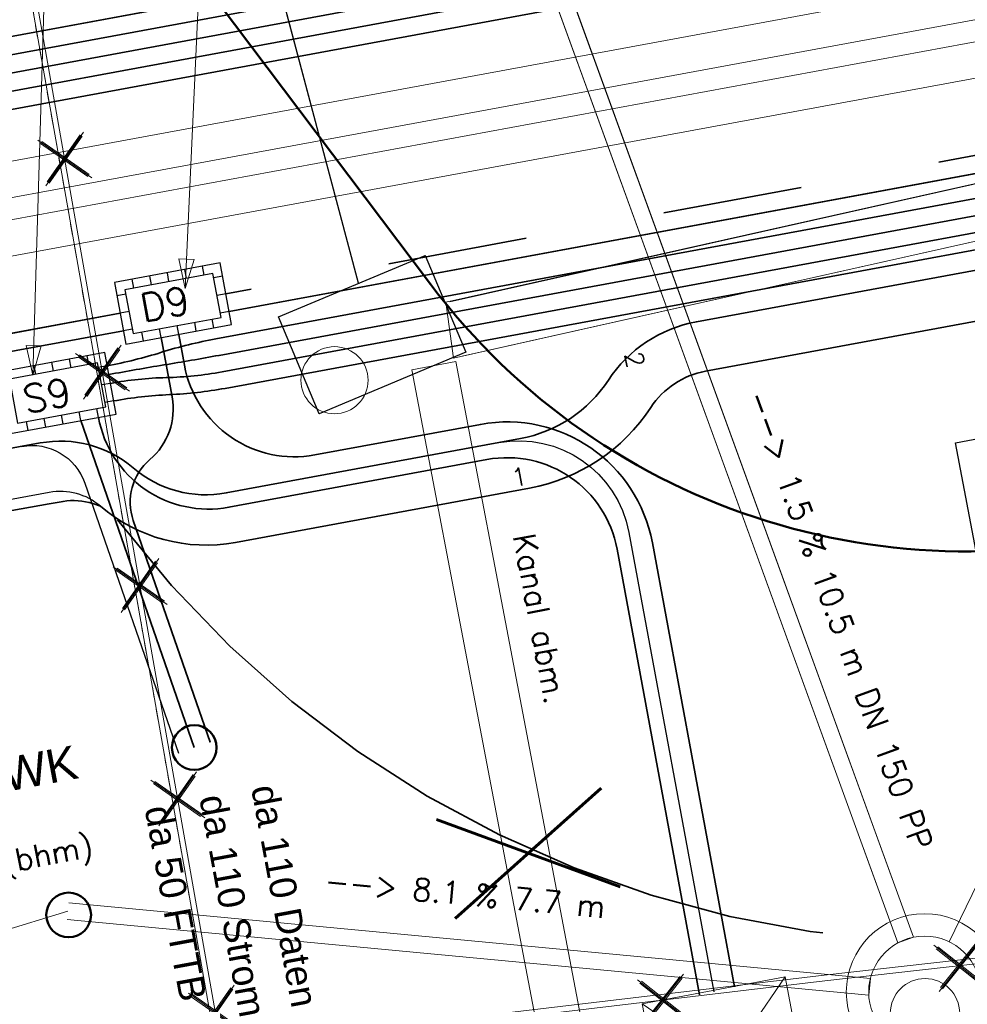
# Model space of a CAD drawing. Header units: metres. Extents: x -502 to 161, y -108 to 174.
# Tile 591 of 656: x -44.43 to -35.96, y 20.48 to 29.29. Entities that reach past the tile are written whole.
import ezdxf

# ---------------------------------------------------------------- set-up
doc = ezdxf.new("R2010")
doc.units = ezdxf.units.M
doc.header["$LTSCALE"] = 0.1
for name, pattern in [('1', [70, 50, -20]), ('123', [25.001, 12.501, -12.5]), ('2-1', [0.17, 0.06, -0.025, 0.06, -0.025]), ('237', [93, 75, -18]), ('240', [101.6, 101.6, 0]), ('86', [101.6, 101.6, 0])]:
    doc.linetypes.add(name, pattern=pattern)
for name, color, linetype in [('BRI31-005.07-5f08-Koordinierung Lageplan 4. BA Radstation - Seeterrasse 2023-05-31', 7, 'Continuous'), ('BRI32-005.02-5f05-Koordinierung Schemaplan 4 BA ZOB Teilbereich', 7, 'Continuous'), ('BRI32-005.03-5f06-Koordinierung Schemaplan 4 BA ZOB Teilbereich 2 Ost - Bahnhofsallee 2023-01-21', 7, 'Continuous')]:
    doc.layers.add(name, color=color, linetype=linetype)
doc.styles.add('Arial', font='arial.ttf')
doc.styles.add('Txt', font='txt_____.ttf')

# ---------------------------------------------------------------- blocks, each defined once
blk = doc.blocks.new('DFI-ANZEIGER')
at = {"color": 7, "linetype": 'Continuous', "lineweight": 20, "transparency": 33554687}
for p, q in [((-0.760014, 0.517086), (0.517087, 0.760013)), ((0.517087, 0.760013), (0.760014, -0.517087)), ((-0.517087, -0.760014), (-0.760014, 0.517086)), ((0.760014, -0.517087), (-0.517087, -0.760014))]:
    blk.add_line(p, q, dxfattribs=at)
at = {"color": 250, "linetype": 'Continuous', "lineweight": 9, "true_color": 0x333333, "transparency": 33554687}
for p, q in [((-0.517087, -0.760014), (0.517087, 0.760013)), ((0.760014, -0.517087), (-0.760014, 0.517086))]:
    blk.add_line(p, q, dxfattribs=at)
at = {"color": 251, "linetype": 'Continuous', "lineweight": 9, "true_color": 0x5b5b5b, "transparency": 33554687, "flags": 128}
for points in [[(-0.079552, -0.116926), (-0.116925, 0.079551), (-0.116925, 0.079551), (0.079552, 0.116925), (0.079552, 0.116925), (0.116925, -0.079552), (0.116925, -0.079552), (-0.079552, -0.116926)], [(-0.079552, -0.116926), (-0.116925, 0.079551), (0.079552, 0.116925), (0.116925, -0.079552), (-0.079552, -0.116926)], [(0.166045, -1.006705), (-0.004004, -0.112735), (0.045115, -0.103391), (0.215164, -0.997362), (0.166045, -1.006705)], [(0.000908, -0.1118), (-0.000961, -0.101976), (-0.000961, -0.101976), (0.038334, -0.094502), (0.038334, -0.094502), (0.040203, -0.104326), (0.040203, -0.104326), (0.000908, -0.1118)], [(0.000908, -0.1118), (-0.000961, -0.101976), (0.038334, -0.094502), (0.040203, -0.104326), (0.000908, -0.1118)]]:
    blk.add_lwpolyline(points, dxfattribs=at)
at = {"color": 254, "linetype": 'Continuous', "lineweight": 9, "true_color": 0xd6d6d6, "transparency": 33554687, "flags": 128}
blk.add_lwpolyline([(0.166045, -1.006705), (-0.004004, -0.112735), (-0.004004, -0.112735), (0.045115, -0.103391), (0.045115, -0.103391), (0.215164, -0.997362), (0.215164, -0.997362), (0.166045, -1.006705)], dxfattribs=at)
blk = doc.blocks.new('ALG_00093')
at = {"color": 1, "linetype": 'Continuous', "lineweight": 9, "true_color": 0xff0000, "transparency": 33554687, "flags": 128}
blk.add_lwpolyline([(0, 0), (0.3773, 0.09625), (0.3773, -0.09625), (0, 0)], dxfattribs=at)
blk = doc.blocks.new('1016')
at = {"color": 7, "linetype": 'Continuous', "lineweight": 9, "transparency": 33554687}
for p, q in [((0.703072, 0.277444), (1.257444, -0.276928)), ((1.257444, 0.277444), (0.703072, -0.276928))]:
    blk.add_line(p, q, dxfattribs=at)
at = {"color": 2, "linetype": 'Continuous', "lineweight": 20, "true_color": 0xffff00, "transparency": 33554687}
for p, q in [((1.212401, 0.25319), (0.727326, -0.231885)), ((0.748114, 0.25319), (1.23319, -0.231885)), ((0.727326, 0.232401), (1.212401, -0.252674)), ((1.23319, 0.232401), (0.748114, -0.252674))]:
    blk.add_line(p, q, dxfattribs=at)

msp = doc.modelspace()

# ---------------------------------------------------------------- linework, layer by layer
at = {"layer": 'BRI31-005.07-5f08-Koordinierung Lageplan 4. BA Radstation - Seeterrasse 2023-05-31', "color": 7, "linetype": '2-1', "lineweight": 13, "transparency": 33554687, "flags": 128}
msp.add_lwpolyline([(-63.117, 56.6036), (-49.5903, 38.6456), (-44.5808, 30.8824), (-41.2217, 11.8547), (-45.8928, 8.2286), (-43.0853, -10.0903)], dxfattribs=at)
msp.add_lwpolyline([(-63.117, 56.6036), (-49.5903, 38.6456), (-44.5808, 30.8824), (-41.2217, 11.8547), (-45.8928, 8.2286), (-43.0853, -10.0903)], dxfattribs=at)
at = {"layer": 'BRI31-005.07-5f08-Koordinierung Lageplan 4. BA Radstation - Seeterrasse 2023-05-31', "color": 255, "linetype": 'Continuous', "lineweight": 9, "transparency": 33554687, "flags": 128}
msp.add_lwpolyline([(-43.0359, -10.0827), (-45.8389, 8.2071), (-41.1672, 11.8337), (-44.5333, 30.901), (-49.5493, 38.6743), (-63.0771, 56.6337)], dxfattribs=at)
msp.add_lwpolyline([(-43.0359, -10.0827), (-45.8389, 8.2071), (-41.1672, 11.8337), (-44.5333, 30.901), (-49.5493, 38.6743), (-63.0771, 56.6337)], dxfattribs=at)
at = {"layer": 'BRI31-005.07-5f08-Koordinierung Lageplan 4. BA Radstation - Seeterrasse 2023-05-31', "color": 7, "linetype": 'Continuous', "lineweight": 30, "transparency": 33554687, "flags": 128}
msp.add_lwpolyline([(22.1417, 37.127), (22.3808, 37.3675), (22.3537, 37.8771), (19.293, 40.9204), (-59.9497, 26.2831), (-65.88, 25.1571, 0.018793), (-66.8562, 24.9335, -0.019765), (-67.8764, 24.7018), (-70.4532, 24.226)], format="xyb", dxfattribs=at)
msp.add_lwpolyline([(22.1417, 37.127), (22.3808, 37.3675), (22.3537, 37.8771), (19.293, 40.9204), (-59.9497, 26.2831), (-65.88, 25.1571, 0.018793), (-66.8562, 24.9335, -0.019765), (-67.8764, 24.7018), (-70.4532, 24.226)], format="xyb", dxfattribs=at)
at = {"layer": 'BRI31-005.07-5f08-Koordinierung Lageplan 4. BA Radstation - Seeterrasse 2023-05-31', "color": 142, "linetype": 'Continuous', "lineweight": 30, "true_color": 0x0099cc, "transparency": 33554687, "flags": 128}
msp.add_lwpolyline([(-28.7037, 27.9159), (-38.3014, 26.143, 0.203055), (-38.7909, 25.8203, -0.205283), (-39.8739, 25.099), (-42.5038, 24.6132), (-42.5038, 24.6132, -0.226341), (-43.7098, 24.937), (-43.7098, 24.937, 0.226061), (-44.1668, 25.0596), (-60.3578, 22.0689, -0.410021)], format="xyb", dxfattribs=at)
msp.add_lwpolyline([(-28.7037, 27.9159), (-38.3014, 26.143, 0.203055), (-38.7909, 25.8203, -0.205283), (-39.8739, 25.099), (-42.5038, 24.6132), (-42.5038, 24.6132, -0.226341), (-43.7098, 24.937), (-43.7098, 24.937, 0.226061), (-44.1668, 25.0596), (-60.3578, 22.0689, -0.410021)], format="xyb", dxfattribs=at)
at = {"layer": 'BRI32-005.02-5f05-Koordinierung Schemaplan 4 BA ZOB Teilbereich', "color": 7, "linetype": 'Continuous', "lineweight": 18, "transparency": 33554687}
for p, q in [((-40.5867, 26.765), (21.3863, 40.642)), ((-40.4775, 26.277), (21.4955, 40.154))]:
    msp.add_line(p, q, dxfattribs=at)
at = {"layer": 'BRI32-005.02-5f05-Koordinierung Schemaplan 4 BA ZOB Teilbereich', "color": 7, "linetype": '86', "lineweight": 18, "transparency": 33554687}
msp.add_line((-40.5541, 26.26), (21.4659, 40.15), dxfattribs=at)
at = {"layer": 'BRI32-005.02-5f05-Koordinierung Schemaplan 4 BA ZOB Teilbereich', "color": 7, "linetype": 'Continuous', "lineweight": 25, "transparency": 33554687}
for p, q in [((-41.4029, 26.9296), (-43.5626, 35.0616)), ((-43.0975, 26.9452), (-43.112, 27.0239)), ((-42.9402, 26.9743), (-42.9547, 27.0529)), ((-42.7828, 27.0033), (-42.7974, 27.082)), ((-43.4122, 26.8871), (-43.4267, 26.9657)), ((-43.2549, 26.9161), (-43.2694, 26.9948)), ((-42.6182, 26.993), (-42.6969, 26.9785)), ((-43.4836, 26.8332), (-43.5623, 26.8187)), ((-42.5892, 26.8357), (-42.6678, 26.8212)), ((-43.4545, 26.6759), (-43.5332, 26.6613)), ((-42.5601, 26.6784), (-42.6388, 26.6638)), ((-42.853, 26.5022), (-42.8675, 26.5809)), ((-42.6957, 26.5313), (-42.7102, 26.61)), ((-43.4255, 26.5185), (-43.5041, 26.504)), ((-43.325, 26.415), (-43.3395, 26.4937)), ((-43.1677, 26.4441), (-43.1822, 26.5228)), ((-43.0103, 26.4732), (-43.0249, 26.5518)), ((-43.9719, 26.1735), (-43.9864, 26.2522)), ((-43.8146, 26.2026), (-43.8291, 26.2813)), ((-44.2866, 26.1154), (-44.3011, 26.1941)), ((-44.1292, 26.1445), (-44.1438, 26.2231)), ((-43.65, 26.1923), (-43.7286, 26.1778)), ((-43.6209, 26.035), (-43.6996, 26.0204)), ((-43.5918, 25.8776), (-43.6705, 25.8631)), ((-43.7274, 25.7306), (-43.7419, 25.8092)), ((-44.1994, 25.6434), (-44.2139, 25.7221)), ((-44.042, 25.6724), (-44.0566, 25.7511)), ((-43.8847, 25.7015), (-43.8992, 25.7802)), ((-44.3567, 25.6143), (-44.3713, 25.693))]:
    msp.add_line(p, q, dxfattribs=at)
at = {"layer": 'BRI32-005.02-5f05-Koordinierung Schemaplan 4 BA ZOB Teilbereich', "color": 1, "linetype": 'Continuous', "lineweight": 18, "true_color": 0xff0000, "transparency": 33554687}
for p, q in [((-42.953, 26.8816), (-42.7486, 31.3062)), ((-44.3136, 26.1082), (-44.1639, 31.0781)), ((-40.0116, 30.4614), (-36.5826, 21.0329)), ((-39.8706, 30.5126), (-36.4416, 21.0842))]:
    msp.add_line(p, q, dxfattribs=at)
at = {"layer": 'BRI32-005.02-5f05-Koordinierung Schemaplan 4 BA ZOB Teilbereich', "color": 3, "linetype": '123', "lineweight": 35, "true_color": 0x00ff00, "transparency": 33554687}
msp.add_line((-30.0703, 29.1481), (-42.5892, 26.8357), dxfattribs=at)
at = {"layer": 'BRI32-005.02-5f05-Koordinierung Schemaplan 4 BA ZOB Teilbereich', "color": 7, "linetype": 'Continuous', "lineweight": 35, "transparency": 33554687}
msp.add_line((-30.0412, 28.9908), (-42.5601, 26.6784), dxfattribs=at)
at = {"layer": 'BRI32-005.02-5f05-Koordinierung Schemaplan 4 BA ZOB Teilbereich', "color": 7, "linetype": 'Continuous', "lineweight": 13, "transparency": 33554687}
msp.add_line((-40.5541, 26.26), (-40.6241, 26.76), dxfattribs=at)
at = {"layer": 'BRI32-005.02-5f05-Koordinierung Schemaplan 4 BA ZOB Teilbereich', "color": 3, "linetype": '1', "lineweight": 35, "true_color": 0x00ff00, "transparency": 33554687}
msp.add_line((-42.8713, 22.7792), (-43.8847, 25.7015), dxfattribs=at)
at = {"layer": 'BRI32-005.02-5f05-Koordinierung Schemaplan 4 BA ZOB Teilbereich', "color": 7, "linetype": 'Continuous', "lineweight": 18, "transparency": 33554687, "flags": 128}
for points in [[(-63.117, 56.6036), (-49.5903, 38.6456), (-44.5808, 30.8824), (-41.2217, 11.8547), (-45.8928, 8.2286), (-43.0853, -10.0903)], [(-40.6241, 26.76), (14.87, 39.1908), (21.4159, 40.65)], [(29.3763, 36.5696), (19.6278, 34.767), (18.7166, 39.7004), (-24.4895, 31.7196), (-24.0968, 29.5932), (-26.0635, 29.2299), (-26.4563, 31.3563), (-61.7135, 24.8438)], [(29.4347, 36.255), (19.3713, 34.3942), (18.46, 39.3276), (-24.1024, 31.3683), (-23.724, 29.3367), (-26.32, 28.8571), (-26.7128, 30.9835), (-61.9656, 24.4718)], [(29.4703, 36.0633), (19.215, 34.1669), (18.3037, 39.1005), (-23.8896, 31.3067), (-23.4968, 29.1803), (-26.4764, 28.63), (-26.8692, 30.7563), (-62.1192, 24.2452)], [(29.5288, 35.7487), (18.9584, 33.7941), (18.0471, 38.7277), (-23.5168, 31.0502), (-23.124, 28.9238), (-26.7329, 28.2572), (-27.1257, 30.3835), (-62.3713, 23.8732)], [(-42.1177, 26.6296), (-40.8084, 27.1792), (-40.4445, 26.3124), (-41.7539, 25.7628), (-42.1177, 26.6296)], [(-36.0416, 2.6454), (-40.5336, 26.2294), (-40.9266, 26.1546), (-36.4346, 2.5706)], [(-36.0416, 2.6454), (-40.5336, 26.2294), (-40.9266, 26.1546), (-36.4346, 2.5706)], [(-36.0664, 25.5023), (-34.1014, 25.8749), (-33.7598, 24.073), (-35.7247, 23.7004), (-36.0664, 25.5023)]]:
    msp.add_lwpolyline(points, dxfattribs=at)
at = {"layer": 'BRI32-005.02-5f05-Koordinierung Schemaplan 4 BA ZOB Teilbereich', "color": 255, "linetype": 'Continuous', "lineweight": 13, "transparency": 33554687, "flags": 128}
for points in [[(-43.0359, -10.0827), (-45.8389, 8.2071), (-41.1672, 11.8337), (-44.5333, 30.901), (-49.5493, 38.6743), (-63.0771, 56.6337)], [(6.6592, 28.8995), (0.6022, 27.9985), (-5.0039, 27.1641), (-5.4741, 27.154), (-5.5691, 27.152), (-7.9814, 27.102), (-10.7283, 26.8572), (-12.4829, 26.6733), (-19.3089, 25.9573), (-23.707, 25.4963), (-33.1517, 24.5314), (-32.4518, 23.7714), (-31.7027, 23.0033), (-31.3029, 22.6115), (-31.0588, 22.3653), (-30.8805, 21.9994), (-30.8668, 21.6148), (-30.9508, 21.3605), (-34.8268, 20.9653), (-37.2354, 20.6943), (-40.1232, 20.3514), (-43.5402, 19.9444), (-44.8596, 19.7872)]]:
    msp.add_lwpolyline(points, dxfattribs=at)
at = {"layer": 'BRI32-005.02-5f05-Koordinierung Schemaplan 4 BA ZOB Teilbereich', "color": 91, "linetype": 'Continuous', "lineweight": 50, "true_color": 0x7fff7f, "transparency": 33554687, "flags": 128}
msp.add_lwpolyline([(-44.4194, 31.7798), (-40.7607, 26.9222), (-40.7607, 26.9222, 0.322461), (-34.0665, 24.8413), (-34.0665, 24.8413), (18.6192, 42.446)], format="xyb", dxfattribs=at)
at = {"layer": 'BRI32-005.02-5f05-Koordinierung Schemaplan 4 BA ZOB Teilbereich', "color": 7, "linetype": '237', "lineweight": 35, "transparency": 33554687, "flags": 128}
msp.add_lwpolyline([(22.1417, 37.127), (22.3808, 37.3675), (22.3537, 37.8771), (19.293, 40.9204), (-59.9497, 26.2831), (-65.88, 25.1571, 0.018793), (-66.8562, 24.9335, -0.019765), (-67.8764, 24.7018), (-70.4532, 24.226)], format="xyb", dxfattribs=at)
at = {"layer": 'BRI32-005.02-5f05-Koordinierung Schemaplan 4 BA ZOB Teilbereich', "color": 7, "linetype": 'Continuous', "lineweight": 35, "transparency": 33554687, "flags": 128}
for points in [[(-70.4378, 24.1427), (-59.9207, 26.1258), (19.2396, 40.7479), (22.1972, 37.8071), (22.2207, 37.3663), (22.0618, 37.2065)], [(-70.4104, 23.9983), (-59.8916, 25.9684), (19.1863, 40.5753), (22.0407, 37.737), (22.0609, 37.3577), (21.9857, 37.2822)], [(-70.3782, 23.8551), (-59.8625, 25.8111), (19.1329, 40.4028), (21.937, 37.6144), (21.9484, 37.4007), (21.9077, 37.3597)], [(-70.3558, 23.7101), (19.0795, 40.2302), (20.8939, 38.426), (20.767, 37.8435), (20.6014, 37.6771)]]:
    msp.add_lwpolyline(points, dxfattribs=at)
at = {"layer": 'BRI32-005.02-5f05-Koordinierung Schemaplan 4 BA ZOB Teilbereich', "color": 7, "linetype": '240', "lineweight": 18, "transparency": 33554687, "flags": 128}
msp.add_lwpolyline([(-17.0607, 31.5205), (21.4955, 40.154), (21.3863, 40.642), (-40.5867, 26.765)], dxfattribs=at)
at = {"layer": 'BRI32-005.02-5f05-Koordinierung Schemaplan 4 BA ZOB Teilbereich', "color": 91, "linetype": '237', "lineweight": 35, "true_color": 0x7fff7f, "transparency": 33554687, "flags": 128}
msp.add_lwpolyline([(-43.5564, 24.8165, 0.322461), (-32.9573, 21.5217), (21.0032, 39.5524)], format="xyb", dxfattribs=at)
at = {"layer": 'BRI32-005.02-5f05-Koordinierung Schemaplan 4 BA ZOB Teilbereich', "color": 1, "linetype": 'Continuous', "lineweight": 35, "true_color": 0xff0000, "transparency": 33554687, "flags": 128}
msp.add_lwpolyline([(-57.8101, 22.9971), (-44.2486, 25.5021, -0.226225), (-43.4172, 25.2789), (-43.4172, 25.2789, 0.226225), (-42.5858, 25.0557), (-42.5858, 25.0557), (-39.9557, 25.5415, 0.204552), (-39.1696, 26.0635), (-39.1696, 26.0635, -0.204543), (-38.3835, 26.5855), (-38.3835, 26.5855), (-27.8021, 28.54), (-26.8405, 28.8397), (-16.8123, 30.692, -0.062571), (-15.5309, 30.766, 0.062569), (-14.2495, 30.84), (-4.7526, 32.5942), (-4.1897, 32.9016), (-2.9065, 33.1386), (-0.8261, 33.767)], format="xyb", dxfattribs=at)
at = {"layer": 'BRI32-005.02-5f05-Koordinierung Schemaplan 4 BA ZOB Teilbereich', "color": 1, "linetype": 'Continuous', "lineweight": 18, "true_color": 0xff0000, "transparency": 33554687, "flags": 128}
msp.add_lwpolyline([(-40.0116, 30.4614), (-36.5826, 21.0329), (-36.4416, 21.0842), (-39.8706, 30.5126)], dxfattribs=at)
at = {"layer": 'BRI32-005.02-5f05-Koordinierung Schemaplan 4 BA ZOB Teilbereich', "color": 190, "linetype": 'Continuous', "lineweight": 18, "true_color": 0x7f00ff, "transparency": 33554687, "flags": 128}
msp.add_lwpolyline([(6.6519, 28.949), (0.5949, 28.048), (-5.0081, 27.214), (-5.4751, 27.204), (-5.5701, 27.202), (-7.9841, 27.152), (-10.7331, 26.907), (-12.4881, 26.723), (-19.3141, 26.007), (-23.7121, 25.546), (-33.2561, 24.571), (-32.4881, 23.737), (-31.7381, 22.968), (-31.3381, 22.576), (-31.1001, 22.336), (-30.9301, 21.987), (-30.9171, 21.622), (-30.9881, 21.407), (-34.8321, 21.015), (-37.2411, 20.744), (-40.1291, 20.401), (-43.5461, 19.994), (-44.8655, 19.8368)], dxfattribs=at)
at = {"layer": 'BRI32-005.02-5f05-Koordinierung Schemaplan 4 BA ZOB Teilbereich', "color": 7, "linetype": 'Continuous', "lineweight": 35, "transparency": 33554687, "flags": 128}
for points in [[(-43.65, 26.1923), (-43.65, 26.1923, 0.029968), (-43.1637, 26.3126), (-43.1637, 26.3126, -0.029973), (-42.6775, 26.433), (-29.8439, 28.8035), (-29.8439, 28.8035, -0.029975), (-29.3468, 28.8648), (-29.3468, 28.8648), (-29.3468, 28.8648, 0.029973), (-28.8497, 28.9262), (-28.8497, 28.9262)], [(-28.8351, 28.8475, 0.005001), (-29.3259, 28.7517), (-29.3259, 28.7517, -0.005), (-29.8167, 28.656), (-29.8167, 28.656), (-42.6502, 26.2855), (-42.6502, 26.2855, -0.005001), (-43.1428, 26.1996), (-43.1428, 26.1996), (-43.1428, 26.1996, 0.005003), (-43.6354, 26.1136), (-43.6354, 26.1136)], [(-43.5041, 26.504), (-57.5075, 23.9377, 0.013113), (-59.6004, 23.4971), (-59.6004, 23.4971, -0.008756), (-61.6898, 23.0383), (-61.6898, 23.0383)], [(-43.1677, 26.4441), (-43.0696, 25.9131, -0.267924), (-43.2679, 25.3541, 0.308845), (-43.4162, 24.8083), (-42.7295, 22.8284)], [(-38.0435, 20.64), (-38.7769, 24.6101, 0.413884), (-40.3132, 25.6686), (-41.7943, 25.3951, -0.414214), (-42.9593, 26.1968), (-43.0103, 26.4732)]]:
    msp.add_lwpolyline(points, format="xyb", dxfattribs=at)
at = {"layer": 'BRI32-005.02-5f05-Koordinierung Schemaplan 4 BA ZOB Teilbereich', "color": 3, "linetype": 'Continuous', "lineweight": 35, "true_color": 0x00ff00, "transparency": 33554687, "flags": 128}
for points in [[(-28.8206, 28.7688), (-28.8206, 28.7688, 0.039939), (-29.305, 28.6387), (-29.305, 28.6387), (-29.305, 28.6387, -0.039935), (-29.7894, 28.5085), (-29.7894, 28.5085), (-42.623, 26.138, -0.039934), (-43.1219, 26.0865), (-43.1219, 26.0865, 0.039936), (-43.6209, 26.035), (-43.6209, 26.035)], [(-38.3557, 20.5682), (-39.0916, 24.552), (-39.0916, 24.552, 0.414102), (-40.2562, 25.3538), (-40.2562, 25.3538), (-42.5622, 24.9278, -0.414214), (-43.7272, 25.7295)]]:
    msp.add_lwpolyline(points, format="xyb", dxfattribs=at)
at = {"layer": 'BRI32-005.02-5f05-Koordinierung Schemaplan 4 BA ZOB Teilbereich', "color": 190, "linetype": 'Continuous', "lineweight": 35, "true_color": 0x7f00ff, "transparency": 33554687, "flags": 128}
msp.add_lwpolyline([(-43.5918, 25.8776, -0.034962), (-43.0938, 25.934, 0.034957), (-42.5957, 25.9904), (-29.7622, 28.361), (-29.7622, 28.361, 0.034956), (-29.2769, 28.4862), (-29.2769, 28.4862), (-29.2769, 28.4862, -0.034962), (-28.7915, 28.6115), (-28.7915, 28.6115)], format="xyb", dxfattribs=at)
at = {"layer": 'BRI32-005.02-5f05-Koordinierung Schemaplan 4 BA ZOB Teilbereich', "color": 142, "linetype": 'Continuous', "lineweight": 35, "true_color": 0x0099cc, "transparency": 33554687, "flags": 128}
msp.add_lwpolyline([(-28.7037, 27.9159), (-38.3014, 26.143, 0.203055), (-38.7909, 25.8203, -0.205283), (-39.8739, 25.099), (-42.5038, 24.6132), (-42.5038, 24.6132, -0.226341), (-43.7098, 24.937), (-43.7098, 24.937), (-43.779, 24.9597, 0.12261), (-44.0441, 24.9791), (-44.1668, 24.9579), (-60.3578, 22.0689, -0.410021)], format="xyb", dxfattribs=at)
at = {"layer": 'BRI32-005.02-5f05-Koordinierung Schemaplan 4 BA ZOB Teilbereich', "color": 7, "linetype": 'Continuous', "lineweight": 25, "transparency": 33554687, "flags": 128}
for points in [[(-43.5841, 26.9367), (-43.4823, 26.386), (-42.5383, 26.5604), (-42.64, 27.111), (-43.5841, 26.9367)], [(-42.1177, 26.6296), (-40.8084, 27.1792), (-40.4445, 26.3124), (-41.7539, 25.7628), (-42.1177, 26.6296)], [(-42.1177, 26.6296), (-40.8084, 27.1792), (-40.4445, 26.3124), (-41.7539, 25.7628), (-42.1177, 26.6296)], [(-43.4909, 26.8725), (-43.4182, 26.4792), (-42.6315, 26.6245), (-42.7042, 27.0178), (-43.4909, 26.8725)], [(-44.6158, 26.1359), (-44.5141, 25.5853), (-43.57, 25.7596), (-43.6718, 26.3103), (-44.6158, 26.1359)], [(-44.5226, 26.0718), (-44.4499, 25.6785), (-43.6632, 25.8238), (-43.7359, 26.2171), (-44.5226, 26.0718)]]:
    msp.add_lwpolyline(points, dxfattribs=at)
at = {"layer": 'BRI32-005.02-5f05-Koordinierung Schemaplan 4 BA ZOB Teilbereich', "color": 3, "linetype": '237', "lineweight": 35, "true_color": 0x00ff00, "transparency": 33554687, "flags": 128}
msp.add_lwpolyline([(-43.5332, 26.6613), (-57.5346, 24.0852), (-57.5346, 24.0852, 0.012843), (-59.6287, 23.644), (-59.6287, 23.644), (-59.6287, 23.644, -0.008662), (-61.7194, 23.1853), (-61.7194, 23.1853), (-66.3286, 22.2573)], format="xyb", dxfattribs=at)
at = {"layer": 'BRI32-005.02-5f05-Koordinierung Schemaplan 4 BA ZOB Teilbereich', "color": 1, "linetype": 'Continuous', "lineweight": 25, "true_color": 0xff0000, "transparency": 33554687, "flags": 128}
msp.add_lwpolyline([(-36.0664, 25.5023), (-34.1014, 25.8749), (-33.7598, 24.073), (-35.7247, 23.7004), (-36.0664, 25.5023)], dxfattribs=at)
at = {"layer": 'BRI32-005.02-5f05-Koordinierung Schemaplan 4 BA ZOB Teilbereich', "color": 1, "linetype": '237', "lineweight": 25, "true_color": 0xff0000, "transparency": 33554687, "flags": 128}
for points in [[(-44.4133, 25.4717), (-44.4133, 25.4717, -0.370601), (-43.8501, 25.1438), (-43.8501, 25.1438), (-43.013, 22.7301)], [(-40.1526, 25.5051, -0.414154), (-38.9873, 24.703), (-38.2285, 20.5954)]]:
    msp.add_lwpolyline(points, format="xyb", dxfattribs=at)
at = {"layer": 'BRI32-005.02-5f05-Koordinierung Schemaplan 4 BA ZOB Teilbereich', "color": 7, "linetype": 'Continuous', "lineweight": 13, "transparency": 33554687}
msp.add_circle((-41.6178, 26.063), 0.3, dxfattribs=at)
at = {"layer": 'BRI32-005.03-5f06-Koordinierung Schemaplan 4 BA ZOB Teilbereich 2 Ost - Bahnhofsallee 2023-01-21', "color": 7, "linetype": 'Continuous', "lineweight": 13, "transparency": 33554687}
for p, q in [((-40.5867, 26.765), (21.3863, 40.642)), ((-40.4775, 26.277), (21.4955, 40.154))]:
    msp.add_line(p, q, dxfattribs=at)
at = {"layer": 'BRI32-005.03-5f06-Koordinierung Schemaplan 4 BA ZOB Teilbereich 2 Ost - Bahnhofsallee 2023-01-21', "color": 7, "linetype": '86', "lineweight": 13, "transparency": 33554687}
msp.add_line((-40.5541, 26.26), (21.4659, 40.15), dxfattribs=at)
at = {"layer": 'BRI32-005.03-5f06-Koordinierung Schemaplan 4 BA ZOB Teilbereich 2 Ost - Bahnhofsallee 2023-01-21', "color": 7, "linetype": 'Continuous', "lineweight": 20, "transparency": 33554687}
for p, q in [((-41.4029, 26.9296), (-43.5626, 35.0616)), ((-43.0975, 26.9452), (-43.112, 27.0239)), ((-42.9402, 26.9743), (-42.9547, 27.0529)), ((-42.7828, 27.0033), (-42.7974, 27.082)), ((-43.4122, 26.8871), (-43.4267, 26.9657)), ((-43.2549, 26.9161), (-43.2694, 26.9948)), ((-42.6182, 26.993), (-42.6969, 26.9785)), ((-43.4836, 26.8332), (-43.5623, 26.8187)), ((-42.5892, 26.8357), (-42.6678, 26.8212)), ((-43.4545, 26.6759), (-43.5332, 26.6613)), ((-42.5601, 26.6784), (-42.6388, 26.6638)), ((-42.853, 26.5022), (-42.8675, 26.5809)), ((-42.6957, 26.5313), (-42.7102, 26.61)), ((-43.4255, 26.5185), (-43.5041, 26.504)), ((-43.325, 26.415), (-43.3395, 26.4937)), ((-43.1677, 26.4441), (-43.1822, 26.5228)), ((-43.0103, 26.4732), (-43.0249, 26.5518)), ((-43.9719, 26.1735), (-43.9864, 26.2522)), ((-43.8146, 26.2026), (-43.8291, 26.2813)), ((-44.2866, 26.1154), (-44.3011, 26.1941)), ((-44.1292, 26.1445), (-44.1438, 26.2231)), ((-43.65, 26.1923), (-43.7286, 26.1778)), ((-43.6209, 26.035), (-43.6996, 26.0204)), ((-43.5918, 25.8776), (-43.6705, 25.8631)), ((-43.7274, 25.7306), (-43.7419, 25.8092)), ((-44.1994, 25.6434), (-44.2139, 25.7221)), ((-44.042, 25.6724), (-44.0566, 25.7511)), ((-43.8847, 25.7015), (-43.8992, 25.7802)), ((-44.3567, 25.6143), (-44.3713, 25.693))]:
    msp.add_line(p, q, dxfattribs=at)
at = {"layer": 'BRI32-005.03-5f06-Koordinierung Schemaplan 4 BA ZOB Teilbereich 2 Ost - Bahnhofsallee 2023-01-21', "color": 1, "linetype": 'Continuous', "lineweight": 13, "true_color": 0xff0000, "transparency": 33554687}
for p, q in [((-42.953, 26.8816), (-42.7486, 31.3062)), ((-44.3136, 26.1082), (-44.1639, 31.0781)), ((-40.0116, 30.4614), (-36.5826, 21.0329)), ((-39.8706, 30.5126), (-36.4416, 21.0842)), ((-43.9931, 21.3927), (-36.8282, 20.7152)), ((-44.0072, 21.2433), (-36.8423, 20.5659))]:
    msp.add_line(p, q, dxfattribs=at)
at = {"layer": 'BRI32-005.03-5f06-Koordinierung Schemaplan 4 BA ZOB Teilbereich 2 Ost - Bahnhofsallee 2023-01-21', "color": 3, "linetype": '123', "lineweight": 30, "true_color": 0x00ff00, "transparency": 33554687}
msp.add_line((-30.0703, 29.1481), (-42.5892, 26.8357), dxfattribs=at)
at = {"layer": 'BRI32-005.03-5f06-Koordinierung Schemaplan 4 BA ZOB Teilbereich 2 Ost - Bahnhofsallee 2023-01-21', "color": 7, "linetype": 'Continuous', "lineweight": 30, "transparency": 33554687}
msp.add_line((-30.0412, 28.9908), (-42.5601, 26.6784), dxfattribs=at)
at = {"layer": 'BRI32-005.03-5f06-Koordinierung Schemaplan 4 BA ZOB Teilbereich 2 Ost - Bahnhofsallee 2023-01-21', "color": 7, "linetype": 'Continuous', "lineweight": 9, "transparency": 33554687}
msp.add_line((-40.5541, 26.26), (-40.6241, 26.76), dxfattribs=at)
at = {"layer": 'BRI32-005.03-5f06-Koordinierung Schemaplan 4 BA ZOB Teilbereich 2 Ost - Bahnhofsallee 2023-01-21', "color": 3, "linetype": '1', "lineweight": 30, "true_color": 0x00ff00, "transparency": 33554687}
msp.add_line((-42.8713, 22.7792), (-43.8847, 25.7015), dxfattribs=at)
at = {"layer": 'BRI32-005.03-5f06-Koordinierung Schemaplan 4 BA ZOB Teilbereich 2 Ost - Bahnhofsallee 2023-01-21', "color": 1, "linetype": 'Continuous', "lineweight": 20, "true_color": 0xff0000, "transparency": 33554687}
for p, q in [((-36.1245, 21.0437), (-34.7422, 23.8867)), ((-44.0001, 21.318), (-46.8985, 20.4295))]:
    msp.add_line(p, q, dxfattribs=at)
at = {"layer": 'BRI32-005.03-5f06-Koordinierung Schemaplan 4 BA ZOB Teilbereich 2 Ost - Bahnhofsallee 2023-01-21', "color": 7, "linetype": 'Continuous', "lineweight": 13, "transparency": 33554687, "flags": 128}
for points in [[(-63.117, 56.6036), (-49.5903, 38.6456), (-44.5808, 30.8824), (-41.2217, 11.8547), (-45.8928, 8.2286), (-43.0853, -10.0903)], [(-40.6241, 26.76), (14.87, 39.1908), (21.4159, 40.65)], [(29.3763, 36.5696), (19.6278, 34.767), (18.7166, 39.7004), (-24.4895, 31.7196), (-24.0968, 29.5932), (-26.0635, 29.2299), (-26.4563, 31.3563), (-61.7135, 24.8438)], [(29.4347, 36.255), (19.3713, 34.3942), (18.46, 39.3276), (-24.1024, 31.3683), (-23.724, 29.3367), (-26.32, 28.8571), (-26.7128, 30.9835), (-61.9656, 24.4718)], [(29.4703, 36.0633), (19.215, 34.1669), (18.3037, 39.1005), (-23.8896, 31.3067), (-23.4968, 29.1803), (-26.4764, 28.63), (-26.8692, 30.7563), (-62.1192, 24.2452)], [(29.5288, 35.7487), (18.9584, 33.7941), (18.0471, 38.7277), (-23.5168, 31.0502), (-23.124, 28.9238), (-26.7329, 28.2572), (-27.1257, 30.3835), (-62.3713, 23.8732)], [(-42.1177, 26.6296), (-40.8084, 27.1792), (-40.4445, 26.3124), (-41.7539, 25.7628), (-42.1177, 26.6296)], [(-36.0416, 2.6454), (-40.5336, 26.2294), (-40.9266, 26.1546), (-36.4346, 2.5706)], [(-36.0416, 2.6454), (-40.5336, 26.2294), (-40.9266, 26.1546), (-36.4346, 2.5706)], [(-36.0664, 25.5023), (-34.1014, 25.8749), (-33.7598, 24.073), (-35.7247, 23.7004), (-36.0664, 25.5023)]]:
    msp.add_lwpolyline(points, dxfattribs=at)
at = {"layer": 'BRI32-005.03-5f06-Koordinierung Schemaplan 4 BA ZOB Teilbereich 2 Ost - Bahnhofsallee 2023-01-21', "color": 255, "linetype": 'Continuous', "lineweight": 9, "transparency": 33554687, "flags": 128}
for points in [[(-43.0359, -10.0827), (-45.8389, 8.2071), (-41.1672, 11.8337), (-44.5333, 30.901), (-49.5493, 38.6743), (-63.0771, 56.6337)], [(6.6592, 28.8995), (0.6022, 27.9985), (-5.0039, 27.1641), (-5.4741, 27.154), (-5.5691, 27.152), (-7.9814, 27.102), (-10.7283, 26.8572), (-12.4829, 26.6733), (-19.3089, 25.9573), (-23.707, 25.4963), (-33.1517, 24.5314), (-32.4518, 23.7714), (-31.7027, 23.0033), (-31.3029, 22.6115), (-31.0588, 22.3653), (-30.8805, 21.9994), (-30.8668, 21.6148), (-30.9508, 21.3605), (-34.8268, 20.9653), (-37.2354, 20.6943), (-40.1232, 20.3514), (-43.5402, 19.9444), (-44.8596, 19.7872)]]:
    msp.add_lwpolyline(points, dxfattribs=at)
at = {"layer": 'BRI32-005.03-5f06-Koordinierung Schemaplan 4 BA ZOB Teilbereich 2 Ost - Bahnhofsallee 2023-01-21', "color": 7, "linetype": '237', "lineweight": 30, "transparency": 33554687, "flags": 128}
msp.add_lwpolyline([(22.1417, 37.127), (22.3808, 37.3675), (22.3537, 37.8771), (19.293, 40.9204), (-59.9497, 26.2831), (-65.88, 25.1571, 0.018793), (-66.8562, 24.9335, -0.019765), (-67.8764, 24.7018), (-70.4532, 24.226)], format="xyb", dxfattribs=at)
at = {"layer": 'BRI32-005.03-5f06-Koordinierung Schemaplan 4 BA ZOB Teilbereich 2 Ost - Bahnhofsallee 2023-01-21', "color": 7, "linetype": 'Continuous', "lineweight": 30, "transparency": 33554687, "flags": 128}
for points in [[(-70.4378, 24.1427), (-59.9207, 26.1258), (19.2396, 40.7479), (22.1972, 37.8071), (22.2207, 37.3663), (22.0618, 37.2065)], [(-70.4104, 23.9983), (-59.8916, 25.9684), (19.1863, 40.5753), (22.0407, 37.737), (22.0609, 37.3577), (21.9857, 37.2822)], [(-70.3782, 23.8551), (-59.8625, 25.8111), (19.1329, 40.4028), (21.937, 37.6144), (21.9484, 37.4007), (21.9077, 37.3597)], [(-70.3558, 23.7101), (19.0795, 40.2302), (20.8939, 38.426), (20.767, 37.8435), (20.6014, 37.6771)]]:
    msp.add_lwpolyline(points, dxfattribs=at)
at = {"layer": 'BRI32-005.03-5f06-Koordinierung Schemaplan 4 BA ZOB Teilbereich 2 Ost - Bahnhofsallee 2023-01-21', "color": 7, "linetype": '240', "lineweight": 13, "transparency": 33554687, "flags": 128}
msp.add_lwpolyline([(-17.0607, 31.5205), (21.4955, 40.154), (21.3863, 40.642), (-40.5867, 26.765)], dxfattribs=at)
at = {"layer": 'BRI32-005.03-5f06-Koordinierung Schemaplan 4 BA ZOB Teilbereich 2 Ost - Bahnhofsallee 2023-01-21', "color": 1, "linetype": 'Continuous', "lineweight": 30, "true_color": 0xff0000, "transparency": 33554687, "flags": 128}
msp.add_lwpolyline([(-57.8101, 22.9971), (-44.2486, 25.5021, -0.226225), (-43.4172, 25.2789), (-43.4172, 25.2789, 0.226225), (-42.5858, 25.0557), (-42.5858, 25.0557), (-39.9557, 25.5415, 0.204552), (-39.1696, 26.0635), (-39.1696, 26.0635, -0.204543), (-38.3835, 26.5855), (-38.3835, 26.5855), (-27.8021, 28.54), (-26.8405, 28.8397), (-16.8123, 30.692, -0.062571), (-15.5309, 30.766, 0.062569), (-14.2495, 30.84), (-4.7526, 32.5942), (-4.1897, 32.9016), (-2.9065, 33.1386), (-0.8261, 33.767)], format="xyb", dxfattribs=at)
at = {"layer": 'BRI32-005.03-5f06-Koordinierung Schemaplan 4 BA ZOB Teilbereich 2 Ost - Bahnhofsallee 2023-01-21', "color": 1, "linetype": 'Continuous', "lineweight": 13, "true_color": 0xff0000, "transparency": 33554687, "flags": 128}
for points in [[(-40.0116, 30.4614), (-36.5826, 21.0329), (-36.4416, 21.0842), (-39.8706, 30.5126)], [(-44.0072, 21.2433), (-36.8423, 20.5659), (-36.8282, 20.7152), (-43.9931, 21.3927)]]:
    msp.add_lwpolyline(points, dxfattribs=at)
at = {"layer": 'BRI32-005.03-5f06-Koordinierung Schemaplan 4 BA ZOB Teilbereich 2 Ost - Bahnhofsallee 2023-01-21', "color": 190, "linetype": 'Continuous', "lineweight": 13, "true_color": 0x7f00ff, "transparency": 33554687, "flags": 128}
msp.add_lwpolyline([(6.6519, 28.949), (0.5949, 28.048), (-5.0081, 27.214), (-5.4751, 27.204), (-5.5701, 27.202), (-7.9841, 27.152), (-10.7331, 26.907), (-12.4881, 26.723), (-19.3141, 26.007), (-23.7121, 25.546), (-33.2561, 24.571), (-32.4881, 23.737), (-31.7381, 22.968), (-31.3381, 22.576), (-31.1001, 22.336), (-30.9301, 21.987), (-30.9171, 21.622), (-30.9881, 21.407), (-34.8321, 21.015), (-37.2411, 20.744), (-40.1291, 20.401), (-43.5461, 19.994), (-44.8655, 19.8368)], dxfattribs=at)
at = {"layer": 'BRI32-005.03-5f06-Koordinierung Schemaplan 4 BA ZOB Teilbereich 2 Ost - Bahnhofsallee 2023-01-21', "color": 7, "linetype": 'Continuous', "lineweight": 30, "transparency": 33554687, "flags": 128}
for points in [[(-43.65, 26.1923), (-43.65, 26.1923, 0.029968), (-43.1637, 26.3126), (-43.1637, 26.3126, -0.029973), (-42.6775, 26.433), (-29.8439, 28.8035), (-29.8439, 28.8035, -0.029975), (-29.3468, 28.8648), (-29.3468, 28.8648), (-29.3468, 28.8648, 0.029973), (-28.8497, 28.9262), (-28.8497, 28.9262)], [(-28.8351, 28.8475, 0.005001), (-29.3259, 28.7517), (-29.3259, 28.7517, -0.005), (-29.8167, 28.656), (-29.8167, 28.656), (-42.6502, 26.2855), (-42.6502, 26.2855, -0.005001), (-43.1428, 26.1996), (-43.1428, 26.1996), (-43.1428, 26.1996, 0.005003), (-43.6354, 26.1136), (-43.6354, 26.1136)], [(-43.5041, 26.504), (-57.5075, 23.9377, 0.013113), (-59.6004, 23.4971), (-59.6004, 23.4971, -0.008756), (-61.6898, 23.0383), (-61.6898, 23.0383)], [(-43.1677, 26.4441), (-43.0696, 25.9131, -0.267924), (-43.2679, 25.3541, 0.308845), (-43.4162, 24.8083), (-42.7295, 22.8284)], [(-38.0435, 20.64), (-38.7769, 24.6101, 0.413884), (-40.3132, 25.6686), (-41.7943, 25.3951, -0.414214), (-42.9593, 26.1968), (-43.0103, 26.4732)]]:
    msp.add_lwpolyline(points, format="xyb", dxfattribs=at)
at = {"layer": 'BRI32-005.03-5f06-Koordinierung Schemaplan 4 BA ZOB Teilbereich 2 Ost - Bahnhofsallee 2023-01-21', "color": 3, "linetype": 'Continuous', "lineweight": 30, "true_color": 0x00ff00, "transparency": 33554687, "flags": 128}
for points in [[(-28.8206, 28.7688), (-28.8206, 28.7688, 0.039939), (-29.305, 28.6387), (-29.305, 28.6387), (-29.305, 28.6387, -0.039935), (-29.7894, 28.5085), (-29.7894, 28.5085), (-42.623, 26.138, -0.039934), (-43.1219, 26.0865), (-43.1219, 26.0865, 0.039936), (-43.6209, 26.035), (-43.6209, 26.035)], [(-38.3557, 20.5682), (-39.0916, 24.552), (-39.0916, 24.552, 0.414102), (-40.2562, 25.3538), (-40.2562, 25.3538), (-42.5622, 24.9278, -0.414214), (-43.7272, 25.7295)]]:
    msp.add_lwpolyline(points, format="xyb", dxfattribs=at)
at = {"layer": 'BRI32-005.03-5f06-Koordinierung Schemaplan 4 BA ZOB Teilbereich 2 Ost - Bahnhofsallee 2023-01-21', "color": 190, "linetype": 'Continuous', "lineweight": 30, "true_color": 0x7f00ff, "transparency": 33554687, "flags": 128}
msp.add_lwpolyline([(-43.5918, 25.8776, -0.034962), (-43.0938, 25.934, 0.034957), (-42.5957, 25.9904), (-29.7622, 28.361), (-29.7622, 28.361, 0.034956), (-29.2769, 28.4862), (-29.2769, 28.4862), (-29.2769, 28.4862, -0.034962), (-28.7915, 28.6115), (-28.7915, 28.6115)], format="xyb", dxfattribs=at)
at = {"layer": 'BRI32-005.03-5f06-Koordinierung Schemaplan 4 BA ZOB Teilbereich 2 Ost - Bahnhofsallee 2023-01-21', "color": 142, "linetype": 'Continuous', "lineweight": 30, "true_color": 0x0099cc, "transparency": 33554687, "flags": 128}
msp.add_lwpolyline([(-28.7037, 27.9159), (-38.3014, 26.143, 0.203055), (-38.7909, 25.8203, -0.205283), (-39.8739, 25.099), (-42.5038, 24.6132), (-42.5038, 24.6132, -0.226341), (-43.7098, 24.937), (-43.7098, 24.937), (-43.779, 24.9597, 0.12261), (-44.0441, 24.9791), (-44.1668, 24.9579), (-60.3578, 22.0689, -0.410021)], format="xyb", dxfattribs=at)
at = {"layer": 'BRI32-005.03-5f06-Koordinierung Schemaplan 4 BA ZOB Teilbereich 2 Ost - Bahnhofsallee 2023-01-21', "color": 7, "linetype": 'Continuous', "lineweight": 20, "transparency": 33554687, "flags": 128}
for points in [[(-43.5841, 26.9367), (-43.4823, 26.386), (-42.5383, 26.5604), (-42.64, 27.111), (-43.5841, 26.9367)], [(-42.1177, 26.6296), (-40.8084, 27.1792), (-40.4445, 26.3124), (-41.7539, 25.7628), (-42.1177, 26.6296)], [(-42.1177, 26.6296), (-40.8084, 27.1792), (-40.4445, 26.3124), (-41.7539, 25.7628), (-42.1177, 26.6296)], [(-43.4909, 26.8725), (-43.4182, 26.4792), (-42.6315, 26.6245), (-42.7042, 27.0178), (-43.4909, 26.8725)], [(-44.6158, 26.1359), (-44.5141, 25.5853), (-43.57, 25.7596), (-43.6718, 26.3103), (-44.6158, 26.1359)], [(-44.5226, 26.0718), (-44.4499, 25.6785), (-43.6632, 25.8238), (-43.7359, 26.2171), (-44.5226, 26.0718)]]:
    msp.add_lwpolyline(points, dxfattribs=at)
at = {"layer": 'BRI32-005.03-5f06-Koordinierung Schemaplan 4 BA ZOB Teilbereich 2 Ost - Bahnhofsallee 2023-01-21', "color": 3, "linetype": '237', "lineweight": 30, "true_color": 0x00ff00, "transparency": 33554687, "flags": 128}
msp.add_lwpolyline([(-43.5332, 26.6613), (-57.5346, 24.0852), (-57.5346, 24.0852, 0.012843), (-59.6287, 23.644), (-59.6287, 23.644), (-59.6287, 23.644, -0.008662), (-61.7194, 23.1853), (-61.7194, 23.1853), (-66.3286, 22.2573)], format="xyb", dxfattribs=at)
at = {"layer": 'BRI32-005.03-5f06-Koordinierung Schemaplan 4 BA ZOB Teilbereich 2 Ost - Bahnhofsallee 2023-01-21', "color": 1, "linetype": 'Continuous', "lineweight": 20, "true_color": 0xff0000, "transparency": 33554687, "flags": 128}
msp.add_lwpolyline([(-36.0664, 25.5023), (-34.1014, 25.8749), (-33.7598, 24.073), (-35.7247, 23.7004), (-36.0664, 25.5023)], dxfattribs=at)
at = {"layer": 'BRI32-005.03-5f06-Koordinierung Schemaplan 4 BA ZOB Teilbereich 2 Ost - Bahnhofsallee 2023-01-21', "color": 1, "linetype": '237', "lineweight": 20, "true_color": 0xff0000, "transparency": 33554687, "flags": 128}
for points in [[(-44.4133, 25.4717), (-44.4133, 25.4717, -0.370601), (-43.8501, 25.1438), (-43.8501, 25.1438), (-43.013, 22.7301)], [(-40.1526, 25.5051, -0.414154), (-38.9873, 24.703), (-38.2285, 20.5954)]]:
    msp.add_lwpolyline(points, format="xyb", dxfattribs=at)
at = {"layer": 'BRI32-005.03-5f06-Koordinierung Schemaplan 4 BA ZOB Teilbereich 2 Ost - Bahnhofsallee 2023-01-21', "color": 7, "linetype": 'Continuous', "lineweight": 9, "transparency": 33554687}
msp.add_circle((-41.6178, 26.063), 0.3, dxfattribs=at)
at = {"layer": 'BRI32-005.03-5f06-Koordinierung Schemaplan 4 BA ZOB Teilbereich 2 Ost - Bahnhofsallee 2023-01-21', "color": 1, "linetype": 'Continuous', "lineweight": 50, "true_color": 0xff0000, "transparency": 33554687}
for centre in [(-42.8713, 22.7792), (-43.9942, 21.283)]:
    msp.add_circle(centre, 0.2, dxfattribs=at)
at = {"layer": 'BRI32-005.03-5f06-Koordinierung Schemaplan 4 BA ZOB Teilbereich 2 Ost - Bahnhofsallee 2023-01-21', "color": 1, "linetype": 'Continuous', "lineweight": 20, "true_color": 0xff0000, "transparency": 33554687}
for centre, radius in [((-36.3431, 20.594), 0.7), ((-36.3431, 20.594), 0.5), ((-36.3396, 20.404), 0.31)]:
    msp.add_circle(centre, radius, dxfattribs=at)

# ---------------------------------------------------------------- block references
at = {"layer": 'BRI32-005.03-5f06-Koordinierung Schemaplan 4 BA ZOB Teilbereich 2 Ost - Bahnhofsallee 2023-01-21', "color": 7, "transparency": 33554687}
for name, p, xscale, yscale, zscale, rotation in [('1016', (-43.9005, 27.3169), 0.75, 0.75, 0.75, 100.01162109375), ('ALG_00093', (-42.953, 26.8816), 0.699999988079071, 0.699999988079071, 0.699999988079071, 87.35435485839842), ('ALG_00093', (-44.3136, 26.1082), 0.699999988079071, 0.699999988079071, 0.699999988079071, 88.27539367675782), ('1016', (-43.5639, 25.4102), 0.75, 0.75, 0.75, 100.01162109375), ('1016', (-43.2273, 23.5034), 0.75, 0.75, 0.75, 100.01162109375), ('1016', (-42.8907, 21.5967), 0.75, 0.75, 0.75, 100.01162109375), ('1016', (-35.3005, 20.912), 0.75, 0.75, 0.75, 186.4184738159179), ('1016', (-37.9492, 20.6095), 0.75, 0.75, 0.75, 186.7731399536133), ('1016', (-42.5541, 19.69), 0.75, 0.75, 0.75, 100.01162109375)]:
    msp.add_blockref(name, p, dxfattribs=dict(at, xscale=xscale, yscale=yscale, zscale=zscale, rotation=rotation))
msp.add_blockref('DFI-ANZEIGER', (-38.1063, 19.9712), dxfattribs=at)

# ---------------------------------------------------------------- texts
at = {"layer": 'BRI32-005.02-5f05-Koordinierung Schemaplan 4 BA ZOB Teilbereich', "color": 7, "transparency": 33554687, "attachment_point": 1, "line_spacing_factor": 0.25, "style": 'Txt'}
for s, insert, char_height, rotation in [('D9', (-43.3733, 26.8282), 0.25, 10.46545), ('2', (-38.8708, 26.3325), 0.16, 282.62148), ('S9', (-44.4225, 26.0101), 0.25, 10.46545)]:
    msp.add_mtext(s, dxfattribs=dict(at, insert=insert, char_height=char_height, rotation=rotation))
at = {"layer": 'BRI32-005.02-5f05-Koordinierung Schemaplan 4 BA ZOB Teilbereich', "color": 1, "true_color": 0xff0000, "transparency": 33554687, "insert": (-37.7493, 25.9943), "char_height": 0.2, "attachment_point": 1, "rotation": 289.9859, "line_spacing_factor": 0.25, "style": 'Txt'}
msp.add_mtext('--> 1.5 % 10.5 m DN 150 PP', dxfattribs=at)
at = {"layer": 'BRI32-005.03-5f06-Koordinierung Schemaplan 4 BA ZOB Teilbereich 2 Ost - Bahnhofsallee 2023-01-21', "color": 7, "transparency": 33554687, "attachment_point": 1, "line_spacing_factor": 0.25}
for s, insert, char_height, rotation, style in [('D9', (-43.3733, 26.8282), 0.25, 10.46545, 'Txt'), ('2', (-38.8708, 26.3325), 0.16, 282.62148, 'Txt'), ('S9', (-44.4225, 26.0101), 0.25, 10.46545, 'Txt'), ('1', (-40.0477, 25.2654), 0.16, 10.78385, 'Txt'), ('da 110 Daten', (-42.1281, 22.4648), 0.24, 280.46538, 'Arial'), ('da 110 Strom', (-42.5914, 22.377), 0.24, 280.46538, 'Arial')]:
    msp.add_mtext(s, dxfattribs=dict(at, insert=insert, char_height=char_height, rotation=rotation, style=style))
at = {"layer": 'BRI32-005.03-5f06-Koordinierung Schemaplan 4 BA ZOB Teilbereich 2 Ost - Bahnhofsallee 2023-01-21', "color": 1, "true_color": 0xff0000, "transparency": 33554687, "attachment_point": 1, "line_spacing_factor": 0.25}
for s, insert, char_height, rotation, style in [('--> 1.5 % 10.5 m DN 150 PP', (-37.7493, 25.9943), 0.2, 289.9859, 'Txt'), ('Kanal abm.', (-39.8273, 24.7092), 0.2, 280.78389, 'Txt'), ('da 50 FTTB', (-43.0801, 22.28), 0.24, 280.46538, 'Arial'), ('S 320,52 (bhm)', (-45.9717, 21.5894), 0.2, 10.79631, 'Txt'), ('--> 8.1 % 7.7 m', (-41.6949, 21.6904), 0.2, 354.59851, 'Txt')]:
    msp.add_mtext(s, dxfattribs=dict(at, insert=insert, char_height=char_height, rotation=rotation, style=style))
at = {"layer": 'BRI32-005.03-5f06-Koordinierung Schemaplan 4 BA ZOB Teilbereich 2 Ost - Bahnhofsallee 2023-01-21', "color": 20, "true_color": 0xff3f00, "transparency": 33554687, "insert": (-44.6119, 22.6774), "char_height": 0.3, "attachment_point": 1, "rotation": 10.64862, "line_spacing_factor": 0.25, "style": 'Arial'}
msp.add_mtext('WK', dxfattribs=at)
at = {"layer": 'BRI32-005.03-5f06-Koordinierung Schemaplan 4 BA ZOB Teilbereich 2 Ost - Bahnhofsallee 2023-01-21', "color": 2, "true_color": 0xffff00, "transparency": 33554687, "insert": (-39.27, 22.6068), "char_height": 1.5, "attachment_point": 1, "rotation": 280.78389, "line_spacing_factor": 0.25, "style": 'Txt'}
msp.add_mtext('X   X   X   X', dxfattribs=at)

doc.saveas('drawing.dxf')
